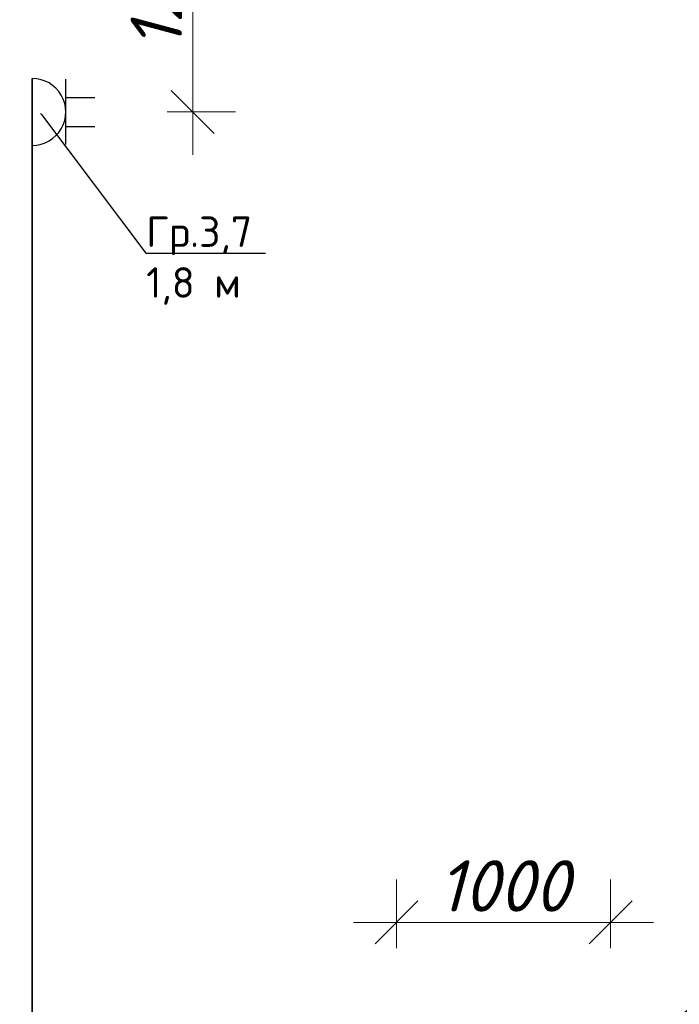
# Model space of a CAD drawing. Header units: millimetres. Extents: x 1114507 to 93926427, y 174473 to 817039.
# Tile 345 of 483: x 1785076 to 1788156, y 776860 to 781456. Entities that reach past the tile are written whole.
import ezdxf
from ezdxf import colors
from ezdxf.entities.mleader import LeaderData, LeaderLine
from ezdxf.math import Vec2, Vec3

# ---------------------------------------------------------------- set-up
doc = ezdxf.new("R2010")
doc.units = ezdxf.units.MM
doc.layers.add('ЭО', color=20, linetype='Continuous')
doc.styles.get("Standard").update_dxf_attribs({"font": 'isocpeui.ttf'})
doc.styles.add('X_ISO', font='isocpeui.ttf')
doc.dimstyles.new('Санжар', dxfattribs={"dimtxt": 240, "dimasz": 200, "dimexe": 200, "dimexo": 200, "dimgap": 50, "dimtad": 1, "dimdec": 0, "dimtxsty": 'Standard', "dimblk": 'OBLIQUE', "dimcen": 2.5, "dimdle": 200, "dimclrd": 152, "dimclre": 152, "dimclrt": 152, "dimadec": 0, "dimazin": 0, "dimtfac": 1, "dimtdec": 0, "dimtmove": 0, "dimatfit": 3, "dimldrblk": 'OBLIQUE', "dimfxl": 0, "dimlwd": 0, "dimlwe": 0, "dimarcsym": 0})

# ---------------------------------------------------------------- blocks, each defined once
blk = doc.blocks.new('ауцп')
at = {"color": 152, "lineweight": 30, "ltscale": 60, "true_color": 0x006edd}
blk.add_line((3357036.7, 1654646.7), (3357036.7, 1654921), dxfattribs=at)
at = {"layer": 'ЭО', "color": 152, "lineweight": 30, "ltscale": 10, "true_color": 0x006edd}
for p, q in [((3356896.4, 1654643.7), (3356896.4, 1654923.7)), ((3357036.7, 1654844.3), (3357158.3, 1654844.3)), ((3357036.7, 1654722.9), (3357158.3, 1654722.9))]:
    blk.add_line(p, q, dxfattribs=at)
blk.add_arc((3356896.7, 1654783.7), 140, 269.8964, 90.1036, dxfattribs=at)
blk = doc.blocks.new('_Oblique')
at = {"color": 0, "linetype": 'ByBlock', "lineweight": -2}
blk.add_line((-0.5, -0.5), (0.5, 0.5), dxfattribs=at)
blk = doc.blocks.new('*D1862')
at = {"color": 152, "linetype": 'Continuous', "lineweight": 0, "ltscale": 100, "transparency": 16777216}
for p, q in [((1785883.7, 782425.1), (1785883.7, 780825.1)), ((1785763.7, 782225.1), (1786083.7, 782225.1)), ((1785763.7, 781025.1), (1786083.7, 781025.1))]:
    blk.add_line(p, q, dxfattribs=at)
at = {"layer": 'Defpoints', "color": 0, "lineweight": 35, "ltscale": 100, "transparency": 16777216}
for p in [(1784984.7, 782225.1), (1784984.7, 781025.1), (1785883.7, 781025.1)]:
    blk.add_point(p, dxfattribs=at)
at = {"color": 152, "lineweight": 0, "ltscale": 100, "transparency": 16777216, "xscale": 200, "yscale": 200, "zscale": 200}
for p, rotation in [((1785883.7, 782225.1), 90), ((1785883.7, 781025.1), 270)]:
    blk.add_blockref('_Oblique', p, dxfattribs=dict(at, rotation=rotation))
at = {"color": 152, "lineweight": 35, "ltscale": 100, "transparency": 16777216, "insert": (1785713.7, 781625.1), "char_height": 240, "attachment_point": 5, "rotation": 90, "bg_fill": 3, "box_fill_scale": 1.1, "bg_fill_color": 256, "bg_fill_true_color": 13158600, "bg_fill_transparency": 0}
blk.add_mtext('1200', dxfattribs=at)
blk = doc.blocks.new('*D1863')
at = {"color": 152, "linetype": 'Continuous', "lineweight": 0, "ltscale": 100, "transparency": 16777216}
for p, q in [((1786834.7, 777122.3), (1786834.7, 777442.3)), ((1787834.7, 777122.3), (1787834.7, 777442.3)), ((1786634.7, 777242.3), (1788034.7, 777242.3))]:
    blk.add_line(p, q, dxfattribs=at)
at = {"layer": 'Defpoints', "color": 0, "lineweight": 35, "ltscale": 100, "transparency": 16777216}
for p in [(1787834.7, 777242.3), (1786834.7, 776325.1), (1787834.7, 776325.1)]:
    blk.add_point(p, dxfattribs=at)
at = {"color": 152, "lineweight": 0, "ltscale": 100, "transparency": 16777216, "xscale": 200, "yscale": 200, "zscale": 200, "rotation": 180}
blk.add_blockref('_Oblique', (1786834.7, 777242.3), dxfattribs=at)
at = {"color": 152, "lineweight": 0, "ltscale": 100, "transparency": 16777216, "xscale": 200, "yscale": 200, "zscale": 200}
blk.add_blockref('_Oblique', (1787834.7, 777242.3), dxfattribs=at)
at = {"color": 152, "lineweight": 35, "ltscale": 100, "transparency": 16777216, "insert": (1787334.7, 777412.3), "char_height": 240, "attachment_point": 5, "bg_fill": 3, "box_fill_scale": 1.1, "bg_fill_color": 256, "bg_fill_true_color": 13158600, "bg_fill_transparency": 0}
blk.add_mtext('1000', dxfattribs=at)
blk = doc.blocks.new('_Dot')
at = {"color": 0, "linetype": 'ByBlock', "lineweight": -2}
blk.add_line((-0.5, 0), (-1, 0), dxfattribs=at)
at = {"color": 0, "linetype": 'ByBlock', "const_width": 0.5}
blk.add_lwpolyline([(-0.25, 0, 1), (0.25, 0, 1)], format="xyb", close=True, dxfattribs=at)

msp = doc.modelspace()

# ---------------------------------------------------------------- linework, layer by layer
at = {"color": 0, "lineweight": 35, "ltscale": 100}
msp.add_line((1785134.7, 781181.1), (1785134.7, 776475.1), dxfattribs=at)

# ---------------------------------------------------------------- block references
at = {"lineweight": 30, "xscale": 1.114080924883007, "yscale": 1.114080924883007, "zscale": 1.114080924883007}
msp.add_blockref('ауцп', (-1954719.6, -1062537.9), dxfattribs=at)

# ---------------------------------------------------------------- dimensions: what is measured, and where the dimension line sits
at = {"color": 0, "lineweight": 35, "ltscale": 100}
dim = msp.add_linear_dim(base=(1787834.7, 777242.3), p1=(1786834.7, 776325.1), p2=(1787834.7, 776325.1), dimstyle='Санжар', override={"dimfxl": 120, "dimfxlon": 1, "dimtfill": 1, "dimarcsym": 1}, dxfattribs=at)
dim.commit()
dim.dimension.update_dxf_attribs({"geometry": '*D1863', "text_midpoint": (1787334.7, 777412.3)})

# ---------------------------------------------------------------- next in the draw order: dimensions: what is measured, and where the dimension line sits
dim = msp.add_linear_dim(base=(1785883.7, 781025.1), p1=(1784984.7, 782225.1), p2=(1784984.7, 781025.1), angle=90, dimstyle='Санжар', override={"dimfxl": 120, "dimfxlon": 1, "dimtfill": 1, "dimarcsym": 1}, dxfattribs=at)
dim.commit()
dim.dimension.update_dxf_attribs({"geometry": '*D1862', "text_midpoint": (1785713.7, 781625.1)})

# ---------------------------------------------------------------- next in the draw order: leaders
at = {"lineweight": 0}
ml = msp.add_multileader_mtext('Standard', dxfattribs=at)
ml.set_content('{\\fISOCPEUR|b0|i0|c204|p34;Гр.3,7\\P1,8 м}', color=256, style='X_ISO')
ml.set_leader_properties()
ml.set_arrow_properties(name='DOT')
ml.build(insert=Vec2(0, 0))
ml.multileader.update_dxf_attribs({"text_left_attachment_type": 6, "text_right_attachment_type": 6, "dogleg_length": 0.36, "arrow_head_size": 5.68})
ctx = ml.context
ctx.base_point, ctx.char_height, ctx.arrow_head_size, ctx.landing_gap_size, ctx.plane_origin = Vec3(1788366.8, 776961.6), 142.116, 5.68, 0.568, Vec3(1790407.6, 777105.4)
ctx.left_attachment, ctx.right_attachment = 6, 6
notes = []
notes.append((ctx, [(1, (1, 1, 0), (1788366.6, 776961.6), (1, 0), 0.205, [(0, [(1787819.9, 776556.4)], 0, [])])]))
ctx.mtext.insert, ctx.mtext.rotation, ctx.mtext.width, ctx.mtext.flow_direction = Vec3(1788367.4, 777132.1), 6.283185, 1220.836, 5
for ctx, leaders in notes:
    for number, flags, end, landing, length, lines in leaders:
        leader = LeaderData()
        leader.index, (leader.has_last_leader_line, leader.has_dogleg_vector, leader.attachment_direction) = number, flags
        leader.last_leader_point, leader.dogleg_vector, leader.dogleg_length = Vec3(end), Vec3(landing), length
        for number, points, colour, breaks in lines:
            line = LeaderLine()
            line.index, line.vertices, line.color, line.breaks = number, Vec3.list(points), colors.encode_raw_color(colour), breaks
            leader.lines.append(line)
        ctx.leaders.append(leader)

# ---------------------------------------------------------------- next in the draw order: leaders
ml = msp.add_multileader_mtext('Standard', dxfattribs=at)
ml.set_content('{\\fISOCPEUR|b0|i0|c204|p34;Гр.3,7\\P1,8 м}', color=256, style='X_ISO')
ml.set_leader_properties()
ml.set_arrow_properties(name='DOT')
ml.build(insert=Vec2(0, 0))
ml.multileader.update_dxf_attribs({"text_left_attachment_type": 6, "text_right_attachment_type": 6, "dogleg_length": 0.36, "arrow_head_size": 5.68})
ctx = ml.context
ctx.base_point, ctx.char_height, ctx.arrow_head_size, ctx.landing_gap_size, ctx.plane_origin = Vec3(1785665.6, 780366.5), 142.116, 5.68, 0.568, Vec3(1787706.4, 780510.3)
ctx.left_attachment, ctx.right_attachment = 6, 6
notes = []
notes.append((ctx, [(1, (1, 1, 0), (1785665.4, 780366.5), (1, 0), 0.205, [(0, [(1785174.2, 781017)], 0, [])])]))
ctx.mtext.insert, ctx.mtext.rotation, ctx.mtext.width, ctx.mtext.flow_direction = Vec3(1785666.1, 780537.1), 6.283185, 1220.836, 5
for ctx, leaders in notes:
    for number, flags, end, landing, length, lines in leaders:
        leader = LeaderData()
        leader.index, (leader.has_last_leader_line, leader.has_dogleg_vector, leader.attachment_direction) = number, flags
        leader.last_leader_point, leader.dogleg_vector, leader.dogleg_length = Vec3(end), Vec3(landing), length
        for number, points, colour, breaks in lines:
            line = LeaderLine()
            line.index, line.vertices, line.color, line.breaks = number, Vec3.list(points), colors.encode_raw_color(colour), breaks
            leader.lines.append(line)
        ctx.leaders.append(leader)

doc.saveas('drawing.dxf')
